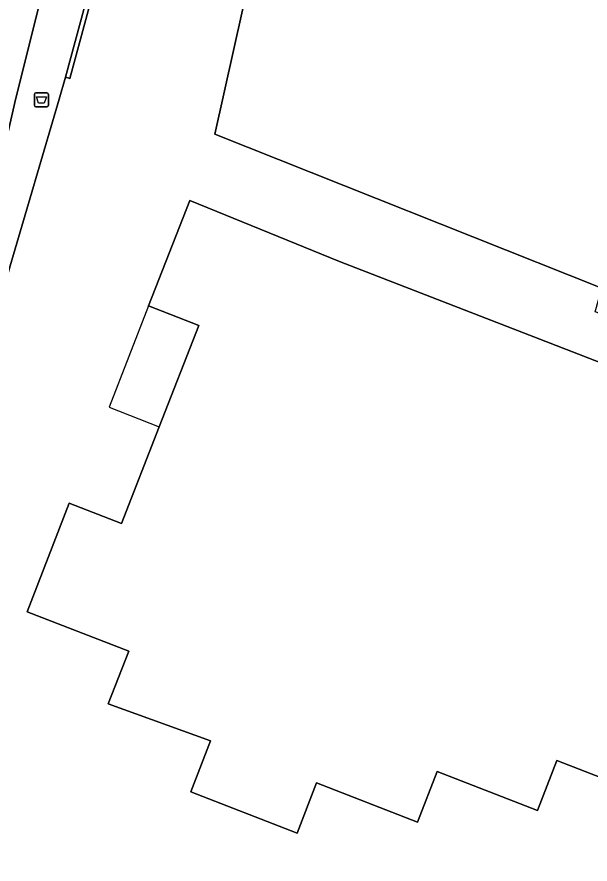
# Model space of a CAD drawing. Extents: x 160023 to 161302, y 384750 to 385707.
# Drawn here: x 160839.9 to 160880.6, y 385153.9 to 385214 of the extents above; entities that cross this region are included whole.
import ezdxf

# ---------------------------------------------------------------- set-up
doc = ezdxf.new("R2010")
doc.units = 0
for name, color, linetype in [('IMGEO_Afvalbak', 7, 'Continuous'), ('IMGEO_Erf', 7, 'Continuous'), ('IMGEO_Fietspad_open', 7, 'Continuous'), ('IMGEO_Muur', 7, 'Continuous'), ('IMGEO_Pand', 7, 'Continuous'), ('IMGEO_Pand_overbouw', 7, 'Continuous'), ('IMGEO_Voetpad_open', 7, 'Continuous')]:
    doc.layers.add(name, color=color, linetype=linetype)

msp = doc.modelspace()

# ---------------------------------------------------------------- linework, layer by layer
at = {"layer": 'IMGEO_Afvalbak'}
for p, q in [((160841.142, 385207.726), (160841.142, 385208.526)), ((160841.142, 385208.526), (160841.142, 385207.726)), ((160841.242, 385208.626), (160842.032, 385208.626)), ((160842.032, 385208.626), (160841.242, 385208.626)), ((160842.132, 385208.526), (160842.132, 385207.726)), ((160842.132, 385207.726), (160842.132, 385208.526)), ((160842.032, 385207.626), (160841.242, 385207.626)), ((160841.242, 385207.626), (160842.032, 385207.626))]:
    msp.add_line(p, q, dxfattribs=at)
msp.add_lwpolyline([(160841.285, 385208.34), (160841.989, 385208.34), (160841.84, 385207.87), (160841.434, 385207.87), (160841.285, 385208.34)], dxfattribs=at)
for centre, start, end in [((160841.242, 385208.526), 90, 180), ((160841.242, 385208.526), 90, 180), ((160842.032, 385208.526), 0, 90), ((160842.032, 385208.526), 360, 90), ((160841.242, 385207.726), 180, 270), ((160841.242, 385207.726), 180, 270), ((160842.032, 385207.726), 270, 0), ((160842.032, 385207.726), 270, 0)]:
    msp.add_arc(centre, 0.1, start, end, dxfattribs=at)
at = {"layer": 'IMGEO_Erf'}
for points in [[(160890.837, 385189.497), (160880.96, 385193.078), (160881.421, 385194.745), (160853.952, 385205.689), (160861.262, 385238.461), (160855.173, 385239.821), (160855.148, 385239.714), (160854.689, 385239.823), (160858.071, 385255.114), (160858.188, 385255.088), (160859.497, 385261.028), (160859.395, 385261.056), (160859.524, 385261.541), (160879.451, 385257.147), (160879.247, 385256.255), (160880.767, 385255.903), (160881.351, 385258.406), (160859.869, 385263.225)], [(160857.838, 385261.928), (160843.665, 385209.639), (160843.359, 385209.719), (160842.901, 385208.163), (160839.422, 385196.35), (160828.142, 385155.466), (160827.967, 385154.858), (160829.664, 385152.853), (160840.243, 385150.96), (160858.134, 385147.331), (160867.002, 385145.029), (160880.219, 385141.047)], [(160852.819, 385192.116), (160849.252, 385193.511), (160852.173, 385200.981), (160862.81, 385196.653), (160884.721, 385188.167), (160883.988, 385186.274), (160889.62, 385184.094), (160891.151, 385187.928), (160896.82, 385185.681), (160899.107, 385184.774), (160903.494, 385183.035), (160910.612, 385180.214), (160910.968, 385181.112), (160893.199, 385188.102), (160893.536, 385190.958)], [(160885.432, 385158.46), (160878.221, 385161.253), (160876.846, 385157.703), (160869.733, 385160.457), (160868.346, 385156.877), (160861.166, 385159.657), (160859.785, 385156.089), (160852.24, 385159.011), (160853.642, 385162.63), (160846.388, 385165.271), (160847.835, 385168.998), (160840.628, 385171.795), (160843.615, 385179.49), (160847.32, 385178.052), (160850.008, 385184.926), (160852.819, 385192.116)]]:
    msp.add_lwpolyline(points, dxfattribs=at)
at = {"layer": 'IMGEO_Fietspad_open'}
msp.add_lwpolyline([(160837.259, 385197.132), (160839.826, 385208.232), (160843.344, 385222.33), (160847.207, 385240.526), (160848.894, 385250), (160849.501, 385253.411), (160851.941, 385267.247), (160853.846, 385277.381), (160856.221, 385289.034), (160858.629, 385301.571), (160859.149, 385304.375)], dxfattribs=at)
at = {"layer": 'IMGEO_Muur'}
msp.add_lwpolyline([(160857.525, 385262.006), (160843.359, 385209.719), (160843.665, 385209.639), (160857.838, 385261.928)], dxfattribs=at)
at = {"layer": 'IMGEO_Pand'}
msp.add_lwpolyline([(160853.952, 385205.689), (160881.421, 385194.745), (160881.711, 385194.629), (160882.121, 385196.595), (160892.279, 385194.348), (160895.453, 385208.639), (160895.524, 385208.958), (160897.896, 385219.637), (160901.784, 385237.146), (160887.81, 385240.258), (160887.777, 385240.112), (160876.227, 385242.706), (160874.616, 385235.476), (160861.262, 385238.461)], close=True, dxfattribs=at)
msp.add_lwpolyline([(160884.721, 385188.167), (160862.81, 385196.653), (160852.173, 385200.981), (160849.252, 385193.511), (160852.819, 385192.116), (160850.008, 385184.926), (160847.32, 385178.052), (160843.615, 385179.49), (160840.628, 385171.795), (160847.835, 385168.998), (160846.388, 385165.271), (160853.642, 385162.63), (160852.24, 385159.011), (160859.785, 385156.089), (160861.166, 385159.657), (160868.346, 385156.877), (160869.733, 385160.457), (160876.846, 385157.703), (160878.221, 385161.253), (160885.432, 385158.46)], dxfattribs=at)
at = {"layer": 'IMGEO_Pand_overbouw'}
msp.add_lwpolyline([(160850.008, 385184.926), (160852.819, 385192.116), (160849.252, 385193.511), (160846.441, 385186.321)], close=True, dxfattribs=at)
at = {"layer": 'IMGEO_Voetpad_open'}
for points in [[(160855.269, 385268.646), (160860.622, 385294.947), (160862.415, 385303.755), (160862.586, 385304.594), (160859.149, 385304.375), (160858.629, 385301.571), (160856.221, 385289.034), (160853.846, 385277.381), (160851.941, 385267.247), (160849.501, 385253.411), (160848.894, 385250), (160847.207, 385240.526), (160843.344, 385222.33), (160839.826, 385208.232), (160837.259, 385197.132), (160824.493, 385149.9)], [(160842.901, 385208.163), (160843.359, 385209.719), (160857.525, 385262.006)], [(160827.566, 385148.378), (160828.67, 385148.151), (160829.315, 385151.389), (160829.664, 385152.853), (160827.967, 385154.858), (160828.142, 385155.466), (160839.422, 385196.35), (160842.901, 385208.163)]]:
    msp.add_lwpolyline(points, dxfattribs=at)

doc.saveas('drawing.dxf')
